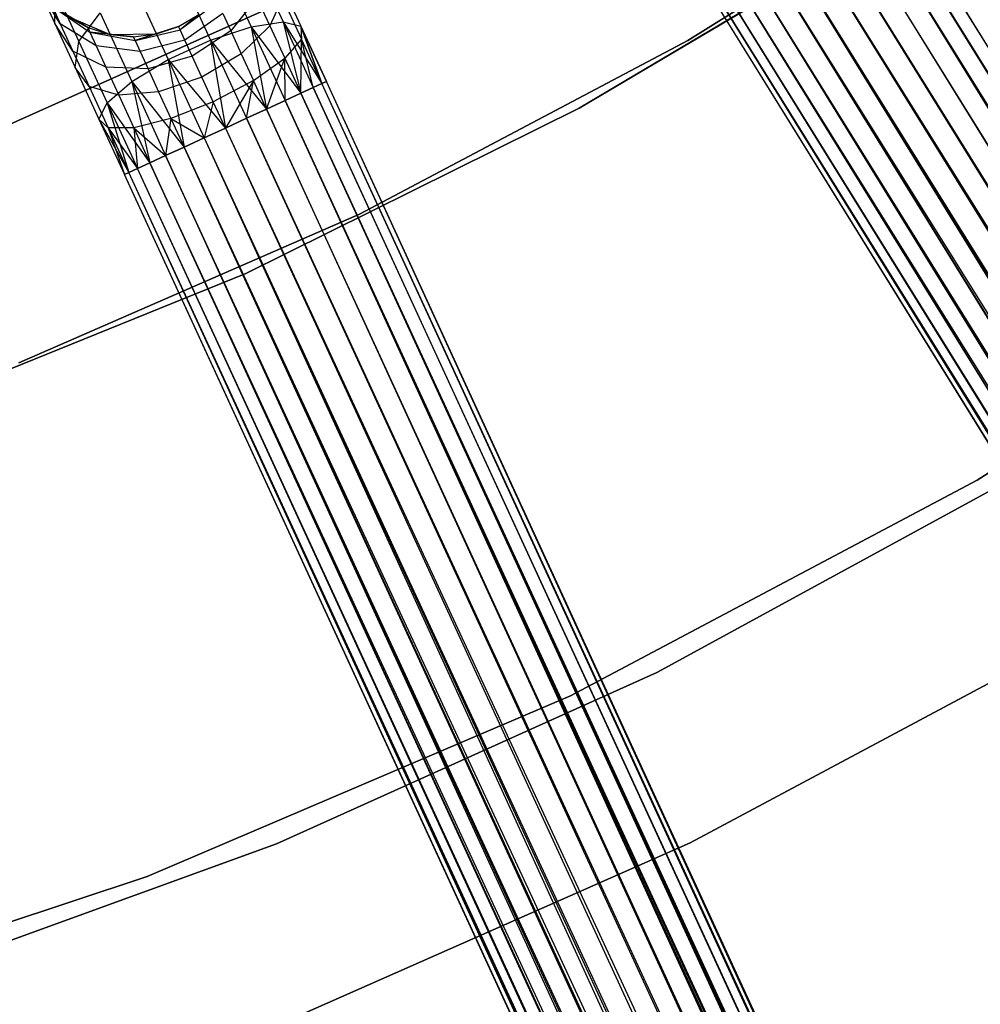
# Model space of a CAD drawing. Extents: x -189 to 189, y -189 to 189.
# Tile 379 of 591: x 16 to 25, y -47 to -38. Entities that reach past the tile are written whole.
import ezdxf

# ---------------------------------------------------------------- set-up
doc = ezdxf.new("R2010")
doc.units = 0
doc.header["$LTSCALE"] = 25.4
doc.layers.get('0').update_dxf_attribs({"linetype": 'CONTINUOUS'})

# ---------------------------------------------------------------- blocks, each defined once
blk = doc.blocks.new('CAMELEON-KENAI-C-12244_STL')
at = {"color": 0}
for p, q in [((23.4237, -36.3708, -8.8309), (89.4594, -142.7887, -9)), ((23.4237, -36.3708, -8.8309), (89.4594, -142.7887, -9)), ((23.4237, -36.3708, -8.8309), (89.2229, -142.9352, -8.691)), ((23.4237, -36.3708, -8.8309), (89.2229, -142.9352, -8.691)), ((89.5317, -142.744, -9.809), (23.4237, -36.3708, -10.1691)), ((89.5317, -142.744, -9.809), (23.4237, -36.3708, -10.1691)), ((89.355, -142.8534, -10.1691), (23.4237, -36.3708, -10.1691)), ((89.355, -142.8534, -10.1691), (23.4237, -36.3708, -10.1691)), ((23.5282, -36.3061, -9), (89.4594, -142.7887, -9)), ((23.5282, -36.3061, -9), (89.4594, -142.7887, -9)), ((89.5317, -142.744, -9.809), (23.5282, -36.3061, -10)), ((89.5317, -142.744, -9.809), (23.5282, -36.3061, -10)), ((23.2917, -36.4526, -8.691), (89.2229, -142.9352, -8.691)), ((23.2917, -36.4526, -8.691), (89.2229, -142.9352, -8.691)), ((23.2917, -36.4526, -8.691), (88.8999, -143.1352, -8.5219)), ((23.2917, -36.4526, -8.691), (88.8999, -143.1352, -8.5219)), ((89.355, -142.8534, -10.1691), (23.2917, -36.4526, -10.309)), ((89.355, -142.8534, -10.1691), (23.2917, -36.4526, -10.309)), ((89.069, -143.0305, -10.4135), (23.2917, -36.4526, -10.309)), ((89.069, -143.0305, -10.4135), (23.2917, -36.4526, -10.309)), ((23.1377, -36.5479, -8.5864), (88.8999, -143.1352, -8.5219)), ((23.1377, -36.5479, -8.5864), (88.8999, -143.1352, -8.5219)), ((89.069, -143.0305, -10.4135), (23.1377, -36.5479, -10.4135)), ((89.069, -143.0305, -10.4135), (23.1377, -36.5479, -10.4135)), ((88.8999, -143.1352, -8.5219), (22.9687, -36.6526, -8.5219)), ((88.8999, -143.1352, -8.5219), (22.9687, -36.6526, -8.5219)), ((22.9687, -36.6526, -10.4781), (89.069, -143.0305, -10.4135)), ((22.9687, -36.6526, -10.4781), (89.069, -143.0305, -10.4135)), ((22.2404, -38.5009, -1), (25.055, -36.7324, -1)), ((25.055, -36.7324, -8.5), (22.2404, -38.5009, -8.5)), ((22.2404, -38.5009, -1), (25.055, -36.7324, -1)), ((25.055, -36.7324, -8.5), (22.2404, -38.5009, -8.5)), ((22.7919, -36.762, -8.5), (88.7231, -143.2446, -8.5)), ((22.7919, -36.762, -8.5), (88.7231, -143.2446, -8.5)), ((22.7919, -36.762, -10.5), (88.7231, -143.2446, -10.5)), ((22.7919, -36.762, -10.5), (88.7231, -143.2446, -10.5)), ((22.7919, -36.762, -10.5), (89.069, -143.0305, -10.4135)), ((22.7919, -36.762, -10.5), (89.069, -143.0305, -10.4135)), ((22.6151, -36.8715, -8.5219), (88.5464, -143.3541, -8.5219)), ((22.6151, -36.8715, -8.5219), (88.5464, -143.3541, -8.5219)), ((22.6151, -36.8715, -8.5219), (88.2234, -143.5541, -8.691)), ((22.6151, -36.8715, -8.5219), (88.2234, -143.5541, -8.691)), ((22.6151, -36.8715, -10.4781), (88.7231, -143.2446, -10.5)), ((22.6151, -36.8715, -10.4781), (88.7231, -143.2446, -10.5)), ((88.3773, -143.4588, -10.4135), (22.4461, -36.9762, -10.4135)), ((22.4461, -36.9762, -10.4135), (88.7231, -143.2446, -10.5)), ((88.3773, -143.4588, -10.4135), (22.4461, -36.9762, -10.4135)), ((22.4461, -36.9762, -8.5864), (88.2234, -143.5541, -8.691)), ((22.4461, -36.9762, -8.5864), (88.2234, -143.5541, -8.691)), ((22.4461, -36.9762, -10.4135), (88.7231, -143.2446, -10.5)), ((88.3773, -143.4588, -10.4135), (22.2922, -37.0715, -10.309)), ((88.3773, -143.4588, -10.4135), (22.2922, -37.0715, -10.309)), ((88.2234, -143.5541, -8.691), (22.2922, -37.0715, -8.691)), ((22.2922, -37.0715, -8.691), (87.9868, -143.7005, -9)), ((22.2922, -37.0715, -8.691), (87.9868, -143.7005, -9)), ((88.2234, -143.5541, -8.691), (22.2922, -37.0715, -8.691)), ((88.3773, -143.4588, -10.4135), (22.1601, -37.1533, -10.1691)), ((88.3773, -143.4588, -10.4135), (22.1601, -37.1533, -10.1691)), ((88.0913, -143.6358, -10.1691), (22.1601, -37.1533, -10.1691)), ((88.0913, -143.6358, -10.1691), (22.1601, -37.1533, -10.1691)), ((22.1601, -37.1533, -8.8309), (87.9868, -143.7005, -9)), ((22.1601, -37.1533, -8.8309), (87.9868, -143.7005, -9)), ((88.0913, -143.6358, -10.1691), (22.0556, -37.2179, -10)), ((88.0913, -143.6358, -10.1691), (22.0556, -37.2179, -10)), ((87.9868, -143.7005, -9), (22.0556, -37.2179, -9)), ((87.9868, -143.7005, -9), (22.0556, -37.2179, -9)), ((87.9145, -143.7453, -9.809), (21.9464, -37.2856, -9.6045)), ((87.9145, -143.7453, -9.809), (21.9464, -37.2856, -9.3955)), ((87.9145, -143.7453, -9.809), (21.9464, -37.2856, -9.6045)), ((87.9145, -143.7453, -9.809), (21.9464, -37.2856, -9.3955)), ((87.8776, -143.7682, -9.3955), (21.9464, -37.2856, -9.3955)), ((87.8776, -143.7682, -9.3955), (21.9464, -37.2856, -9.3955)), ((88.0913, -143.6358, -10.1691), (21.9833, -37.2627, -9.809)), ((88.0913, -143.6358, -10.1691), (21.9833, -37.2627, -9.809)), ((87.9145, -143.7453, -9.809), (21.9833, -37.2627, -9.809)), ((87.9145, -143.7453, -9.809), (21.9833, -37.2627, -9.809)), ((87.8776, -143.7682, -9.3955), (21.9833, -37.2627, -9.191)), ((87.8776, -143.7682, -9.3955), (21.9833, -37.2627, -9.191)), ((87.9868, -143.7005, -9), (21.9833, -37.2627, -9.191)), ((87.9868, -143.7005, -9), (21.9833, -37.2627, -9.191)), ((21.2662, -39.1041, -1), (24.1286, -37.4067, -1)), ((24.1286, -37.4067), (21.2662, -39.1041)), ((21.2662, -39.1041, -1), (24.1286, -37.4067, -1)), ((24.1286, -37.4067), (21.2662, -39.1041)), ((18.0494, -37.7608, -9.9327), (18.3325, -38.3763, -10.2133)), ((18.0494, -37.7608, -9.9327), (18.3325, -38.3763, -10.2133)), ((17.6689, -37.8427, -10.0792), (17.9691, -38.4953, -10.3767)), ((17.6689, -37.8427, -10.0792), (17.9691, -38.4953, -10.3767)), ((18.3667, -37.7849, -9.6651), (18.6187, -38.3326, -9.9148)), ((18.3667, -37.7849, -9.6651), (18.6187, -38.3326, -9.9148)), ((18.5661, -37.9108, -9.3226), (18.7782, -38.3719, -9.5328)), ((18.5661, -37.9108, -9.3226), (18.7782, -38.3719, -9.5328)), ((18.8513, -38.0483, -1), (15.884, -39.3786, -1)), ((15.884, -39.3786, -8.5), (18.8513, -38.0483, -8.5)), ((15.884, -39.3786, -8.5), (18.8513, -38.0483, -8.5)), ((18.8513, -38.0483, -1), (15.884, -39.3786, -1)), ((16.6263, -38.3495, -8.3455), (16.4372, -38.0423, -8.5523)), ((16.4372, -38.0423, -8.5523), (16.5769, -38.3462, -8.9881)), ((16.4372, -38.0423, -8.5523), (16.5769, -38.3462, -8.9881)), ((16.6263, -38.3495, -8.3455), (16.4372, -38.0423, -8.5523)), ((16.5769, -38.3462, -8.9881), (16.5768, -38.0384, -9.2678)), ((16.5768, -38.0384, -9.2678), (16.7932, -38.5088, -9.6651)), ((16.5768, -38.0384, -9.2678), (16.7932, -38.5088, -9.6651)), ((16.5769, -38.3462, -8.9881), (16.5768, -38.0384, -9.2678)), ((17.2912, -38.0165, -10.0792), (17.5914, -38.6691, -10.3767)), ((17.2912, -38.0165, -10.0792), (17.5914, -38.6691, -10.3767)), ((18.3842, -38.1169, -8.4411), (18.1508, -38.4145, -8.2682)), ((18.3842, -38.1169, -8.4411), (18.1508, -38.4145, -8.2682)), ((18.3842, -38.1169, -8.4411), (18.4994, -38.3673, -8.6526)), ((18.3842, -38.1169, -8.4411), (18.4994, -38.3673, -8.6526)), ((18.613, -38.1168, -8.9644), (18.4994, -38.3673, -8.6526)), ((18.613, -38.1168, -8.9644), (18.4994, -38.3673, -8.6526)), ((18.613, -38.1168, -8.9644), (18.7835, -38.4873, -9.1334)), ((18.613, -38.1168, -8.9644), (18.7835, -38.4873, -9.1334)), ((16.871, -38.384, -7.5), (16.5557, -38.1961, -7.9377)), ((16.5557, -38.1961, -7.9377), (16.89, -38.4252, -7.8445)), ((16.871, -38.384, -7.5), (16.5557, -38.1961, -7.9377)), ((16.5557, -38.1961, -7.9377), (16.89, -38.4252, -7.8445)), ((16.5557, -38.1961, -7.9377), (16.6263, -38.3495, -8.3455)), ((16.5557, -38.1961, -7.9377), (16.6263, -38.3495, -8.3455)), ((18.0333, -38.159, -7.7812), (17.6987, -38.4049, -7.7588)), ((18.0333, -38.159, -7.7812), (17.6987, -38.4049, -7.7588)), ((16.6887, -38.2817, -2), (17.0706, -38.4461, -2)), ((16.6887, -38.2817, -7.5), (16.871, -38.384, -7.5)), ((16.871, -38.384, -7.5), (16.6887, -38.2817, -2)), ((16.871, -38.384, -7.5), (16.6887, -38.2817, -2)), ((16.6887, -38.2817, -2), (17.0706, -38.4461, -2)), ((16.6887, -38.2817, -7.5), (16.871, -38.384, -7.5)), ((16.7932, -38.5088, -9.6651), (16.9814, -38.2521, -9.9327)), ((16.7932, -38.5088, -9.6651), (16.9814, -38.2521, -9.9327)), ((16.9814, -38.2521, -9.9327), (17.2646, -38.8676, -10.2133)), ((16.9814, -38.2521, -9.9327), (17.2646, -38.8676, -10.2133)), ((17.6844, -38.374, -2), (17.8642, -38.2672, -2)), ((17.6844, -38.374, -7.5), (17.8642, -38.2672, -7.5)), ((17.6844, -38.374, -2), (17.8642, -38.2672, -2)), ((17.6844, -38.374, -7.5), (17.8642, -38.2672, -7.5)), ((17.8642, -38.2672, -7.5), (17.6987, -38.4049, -7.7588)), ((17.8642, -38.2672, -7.5), (17.6987, -38.4049, -7.7588)), ((18.0787, -38.2576, -8.0432), (17.7404, -38.4957, -8)), ((18.0787, -38.2576, -8.0432), (17.7404, -38.4957, -8)), ((18.0787, -38.2576, -8.0432), (18.1508, -38.4145, -8.2682)), ((18.0787, -38.2576, -8.0432), (18.1508, -38.4145, -8.2682)), ((16.7386, -38.5937, -8.6957), (16.5769, -38.3462, -8.9881)), ((16.5769, -38.3462, -8.9881), (16.7591, -38.7421, -9.3226)), ((16.5769, -38.3462, -8.9881), (16.7591, -38.7421, -9.3226)), ((16.7386, -38.5937, -8.6957), (16.5769, -38.3462, -8.9881)), ((16.9456, -38.546, -8.1654), (16.6263, -38.3495, -8.3455)), ((16.6263, -38.3495, -8.3455), (16.7386, -38.5937, -8.6957)), ((16.6263, -38.3495, -8.3455), (16.7386, -38.5937, -8.6957)), ((16.9456, -38.546, -8.1654), (16.6263, -38.3495, -8.3455)), ((16.871, -38.384, -7.5), (17.0706, -38.4461, -2)), ((16.871, -38.384, -7.5), (17.0706, -38.4461, -7.5)), ((16.871, -38.384, -7.5), (17.0706, -38.4461, -2)), ((16.871, -38.384, -7.5), (17.0706, -38.4461, -7.5)), ((16.871, -38.384, -7.5), (16.89, -38.4252, -7.8445)), ((16.871, -38.384, -7.5), (16.89, -38.4252, -7.8445)), ((17.6844, -38.374, -7.5), (17.2943, -38.499, -7.7812)), ((17.6844, -38.374, -7.5), (17.2943, -38.499, -7.7812)), ((17.4864, -38.441, -2), (17.6844, -38.374, -2)), ((17.4864, -38.441, -7.5), (17.6844, -38.374, -7.5)), ((17.4864, -38.441, -2), (17.6844, -38.374, -2)), ((17.4864, -38.441, -7.5), (17.6844, -38.374, -7.5)), ((17.6844, -38.374, -7.5), (17.6844, -38.374, -2)), ((17.6844, -38.374, -7.5), (17.6844, -38.374, -2)), ((17.6987, -38.4049, -7.7588), (17.6844, -38.374, -7.5)), ((17.6987, -38.4049, -7.7588), (17.6844, -38.374, -7.5)), ((17.9691, -38.4953, -10.3767), (18.3325, -38.3763, -10.2133)), ((17.9691, -38.4953, -10.3767), (18.3325, -38.3763, -10.2133)), ((18.4994, -38.3673, -8.6526), (18.2449, -38.6189, -8.4409)), ((18.4994, -38.3673, -8.6526), (18.2449, -38.6189, -8.4409)), ((18.3325, -38.3763, -10.2133), (18.6187, -38.3326, -9.9148)), ((18.3325, -38.3763, -10.2133), (18.6187, -38.3326, -9.9148)), ((18.3325, -38.3763, -10.2133), (18.4719, -39.1124, -10.4135)), ((18.3325, -38.3763, -10.2133), (18.4719, -39.1124, -10.4135)), ((18.3325, -38.3763, -10.2133), (18.6364, -39.0367, -10.309)), ((18.3325, -38.3763, -10.2133), (18.6364, -39.0367, -10.309)), ((18.3325, -38.3763, -10.2133), (18.7775, -38.9718, -10.1691)), ((18.3325, -38.3763, -10.2133), (18.7775, -38.9718, -10.1691)), ((18.4994, -38.3673, -8.6526), (18.6336, -38.6589, -8.7855)), ((18.4994, -38.3673, -8.6526), (18.6336, -38.6589, -8.7855)), ((18.6187, -38.3326, -9.9148), (18.7775, -38.9718, -10.1691)), ((18.6187, -38.3326, -9.9148), (18.7775, -38.9718, -10.1691)), ((18.6187, -38.3326, -9.9148), (18.8892, -38.9205, -10)), ((18.6187, -38.3326, -9.9148), (18.8892, -38.9205, -10)), ((18.6187, -38.3326, -9.9148), (18.9664, -38.8849, -9.809)), ((18.6187, -38.3326, -9.9148), (18.9664, -38.8849, -9.809)), ((18.6187, -38.3326, -9.9148), (18.7782, -38.3719, -9.5328)), ((18.6187, -38.3326, -9.9148), (18.7782, -38.3719, -9.5328)), ((18.7782, -38.3719, -9.5328), (18.9664, -38.8849, -9.809)), ((18.7782, -38.3719, -9.5328), (18.9664, -38.8849, -9.809)), ((18.7782, -38.3719, -9.5328), (19.0059, -38.8667, -9.6045)), ((18.9664, -38.8849, -9.191), (18.7782, -38.3719, -9.5328)), ((18.7782, -38.3719, -9.5328), (18.7835, -38.4873, -9.1334)), ((18.9664, -38.8849, -9.191), (18.7782, -38.3719, -9.5328)), ((19.0059, -38.8667, -9.3955), (18.7782, -38.3719, -9.5328)), ((19.0059, -38.8667, -9.3955), (18.7782, -38.3719, -9.5328)), ((18.7782, -38.3719, -9.5328), (19.0059, -38.8667, -9.6045)), ((18.7782, -38.3719, -9.5328), (18.7835, -38.4873, -9.1334)), ((17.2788, -38.4654, -7.5), (16.89, -38.4252, -7.8445)), ((16.89, -38.4252, -7.8445), (17.2943, -38.499, -7.7812)), ((17.0706, -38.4461, -7.5), (16.89, -38.4252, -7.8445)), ((17.2788, -38.4654, -7.5), (16.89, -38.4252, -7.8445)), ((17.0706, -38.4461, -7.5), (16.89, -38.4252, -7.8445)), ((16.89, -38.4252, -7.8445), (17.2943, -38.499, -7.7812)), ((16.89, -38.4252, -7.8445), (16.9456, -38.546, -8.1654)), ((16.89, -38.4252, -7.8445), (16.9456, -38.546, -8.1654)), ((17.0706, -38.4461, -2), (17.4864, -38.441, -2)), ((17.0706, -38.4461, -2), (17.4864, -38.441, -2)), ((17.0706, -38.4461, -7.5), (17.0706, -38.4461, -2)), ((17.0706, -38.4461, -7.5), (17.0706, -38.4461, -2)), ((17.0706, -38.4461, -7.5), (17.2788, -38.4654, -7.5)), ((17.2788, -38.4654, -7.5), (17.0706, -38.4461, -2)), ((17.2788, -38.4654, -7.5), (17.0706, -38.4461, -2)), ((17.0706, -38.4461, -7.5), (17.2788, -38.4654, -7.5)), ((17.2788, -38.4654, -7.5), (17.4864, -38.441, -2)), ((17.2788, -38.4654, -7.5), (17.4864, -38.441, -2)), ((17.2788, -38.4654, -7.5), (17.4864, -38.441, -7.5)), ((17.2788, -38.4654, -7.5), (17.4864, -38.441, -7.5)), ((17.2788, -38.4654, -7.5), (17.2943, -38.499, -7.7812)), ((17.2788, -38.4654, -7.5), (17.2943, -38.499, -7.7812)), ((17.2943, -38.499, -7.7812), (17.6987, -38.4049, -7.7588)), ((17.2943, -38.499, -7.7812), (17.6987, -38.4049, -7.7588)), ((17.4864, -38.441, -7.5), (17.2943, -38.499, -7.7812)), ((17.4864, -38.441, -7.5), (17.2943, -38.499, -7.7812)), ((17.4864, -38.441, -7.5), (17.4864, -38.441, -2)), ((17.4864, -38.441, -7.5), (17.4864, -38.441, -2)), ((17.7404, -38.4957, -8), (17.6987, -38.4049, -7.7588)), ((17.7404, -38.4957, -8), (17.6987, -38.4049, -7.7588)), ((18.1508, -38.4145, -8.2682), (17.8069, -38.64, -8.2071)), ((18.1508, -38.4145, -8.2682), (17.8069, -38.64, -8.2071)), ((18.1508, -38.4145, -8.2682), (18.2449, -38.6189, -8.4409)), ((18.1508, -38.4145, -8.2682), (18.2449, -38.6189, -8.4409)), ((18.7835, -38.4873, -9.1334), (18.6336, -38.6589, -8.7855)), ((18.7835, -38.4873, -9.1334), (18.6336, -38.6589, -8.7855)), ((18.7775, -38.9718, -8.8309), (18.7835, -38.4873, -9.1334)), ((18.7775, -38.9718, -8.8309), (18.7835, -38.4873, -9.1334)), ((18.8892, -38.9205, -9), (18.7835, -38.4873, -9.1334)), ((18.8892, -38.9205, -9), (18.7835, -38.4873, -9.1334)), ((18.9664, -38.8849, -9.191), (18.7835, -38.4873, -9.1334)), ((18.9664, -38.8849, -9.191), (18.7835, -38.4873, -9.1334)), ((16.7591, -38.7421, -9.3226), (16.7932, -38.5088, -9.6651)), ((16.7591, -38.7421, -9.3226), (16.7932, -38.5088, -9.6651)), ((16.7932, -38.5088, -9.6651), (17.0452, -39.0566, -9.9148)), ((16.7932, -38.5088, -9.6651), (17.0452, -39.0566, -9.9148)), ((17.3396, -38.5976, -8.0432), (16.9456, -38.546, -8.1654)), ((16.9456, -38.546, -8.1654), (17.034, -38.7381, -8.4411)), ((16.9456, -38.546, -8.1654), (17.034, -38.7381, -8.4411)), ((17.3396, -38.5976, -8.0432), (16.9456, -38.546, -8.1654)), ((17.2943, -38.499, -7.7812), (17.3396, -38.5976, -8.0432)), ((17.2943, -38.499, -7.7812), (17.3396, -38.5976, -8.0432)), ((17.7404, -38.4957, -8), (17.3396, -38.5976, -8.0432)), ((17.7404, -38.4957, -8), (17.3396, -38.5976, -8.0432)), ((17.5914, -38.6691, -10.3767), (17.9691, -38.4953, -10.3767)), ((17.5914, -38.6691, -10.3767), (17.9691, -38.4953, -10.3767)), ((17.8069, -38.64, -8.2071), (17.7404, -38.4957, -8)), ((17.8069, -38.64, -8.2071), (17.7404, -38.4957, -8)), ((17.9691, -38.4953, -10.3767), (18.1024, -39.2824, -10.5)), ((17.9691, -38.4953, -10.3767), (18.1024, -39.2824, -10.5)), ((17.9691, -38.4953, -10.3767), (18.2913, -39.1955, -10.4781)), ((17.9691, -38.4953, -10.3767), (18.2913, -39.1955, -10.4781)), ((17.9691, -38.4953, -10.3767), (18.4719, -39.1124, -10.4135)), ((17.9691, -38.4953, -10.3767), (18.4719, -39.1124, -10.4135)), ((19.3016, -40.0542, -1), (22.2404, -38.5009, -1)), ((22.2404, -38.5009, -8.5), (19.3016, -40.0542, -8.5)), ((19.3016, -40.0542, -1), (22.2404, -38.5009, -1)), ((22.2404, -38.5009, -8.5), (19.3016, -40.0542, -8.5)), ((22.2404, -38.5009, -1), (22.2404, -38.5009, -8.5)), ((22.2404, -38.5009, -1), (22.2404, -38.5009, -8.5)), ((17.034, -38.7381, -8.4411), (16.7386, -38.5937, -8.6957)), ((16.7386, -38.5937, -8.6957), (16.885, -38.9118, -8.9644)), ((16.7386, -38.5937, -8.6957), (16.885, -38.9118, -8.9644)), ((17.034, -38.7381, -8.4411), (16.7386, -38.5937, -8.6957)), ((17.3396, -38.5976, -8.0432), (17.4118, -38.7545, -8.2682)), ((17.3396, -38.5976, -8.0432), (17.4118, -38.7545, -8.2682)), ((17.8069, -38.64, -8.2071), (17.4118, -38.7545, -8.2682)), ((17.8069, -38.64, -8.2071), (17.4118, -38.7545, -8.2682)), ((17.8934, -38.8282, -8.366), (17.8069, -38.64, -8.2071)), ((17.8934, -38.8282, -8.366), (17.8069, -38.64, -8.2071)), ((18.2449, -38.6189, -8.4409), (17.8934, -38.8282, -8.366)), ((18.2449, -38.6189, -8.4409), (17.8934, -38.8282, -8.366)), ((18.2449, -38.6189, -8.4409), (18.3544, -38.857, -8.5494)), ((18.2449, -38.6189, -8.4409), (18.3544, -38.857, -8.5494)), ((18.3544, -38.857, -8.5494), (18.6336, -38.6589, -8.7855)), ((18.3544, -38.857, -8.5494), (18.6336, -38.6589, -8.7855)), ((18.4719, -39.1124, -8.5864), (18.6336, -38.6589, -8.7855)), ((18.4719, -39.1124, -8.5864), (18.6336, -38.6589, -8.7855)), ((18.6336, -38.6589, -8.7855), (18.7775, -38.9718, -8.8309)), ((18.6364, -39.0367, -8.691), (18.6336, -38.6589, -8.7855)), ((18.6364, -39.0367, -8.691), (18.6336, -38.6589, -8.7855)), ((18.6336, -38.6589, -8.7855), (18.7775, -38.9718, -8.8309)), ((16.885, -38.9118, -8.9644), (16.7591, -38.7421, -9.3226)), ((16.7591, -38.7421, -9.3226), (16.9713, -39.2033, -9.5328)), ((16.7591, -38.7421, -9.3226), (16.9713, -39.2033, -9.5328)), ((16.885, -38.9118, -8.9644), (16.7591, -38.7421, -9.3226)), ((17.4118, -38.7545, -8.2682), (17.034, -38.7381, -8.4411)), ((17.034, -38.7381, -8.4411), (17.1492, -38.9885, -8.6526)), ((17.034, -38.7381, -8.4411), (17.1492, -38.9885, -8.6526)), ((17.4118, -38.7545, -8.2682), (17.034, -38.7381, -8.4411)), ((17.2646, -38.8676, -10.2133), (17.5914, -38.6691, -10.3767)), ((17.2646, -38.8676, -10.2133), (17.5914, -38.6691, -10.3767)), ((17.5914, -38.6691, -10.3767), (17.7329, -39.4524, -10.4135)), ((17.5914, -38.6691, -10.3767), (17.7329, -39.4524, -10.4135)), ((17.5914, -38.6691, -10.3767), (17.9135, -39.3693, -10.4781)), ((17.5914, -38.6691, -10.3767), (17.9135, -39.3693, -10.4781)), ((17.5914, -38.6691, -10.3767), (18.1024, -39.2824, -10.5)), ((17.5914, -38.6691, -10.3767), (18.1024, -39.2824, -10.5)), ((17.4118, -38.7545, -8.2682), (17.5058, -38.9589, -8.4409)), ((17.4118, -38.7545, -8.2682), (17.5058, -38.9589, -8.4409)), ((17.8934, -38.8282, -8.366), (17.5058, -38.9589, -8.4409)), ((17.8934, -38.8282, -8.366), (17.5058, -38.9589, -8.4409)), ((17.9942, -39.0473, -8.4659), (17.8934, -38.8282, -8.366)), ((17.9942, -39.0473, -8.4659), (17.8934, -38.8282, -8.366)), ((17.1492, -38.9885, -8.6526), (16.885, -38.9118, -8.9644)), ((16.885, -38.9118, -8.9644), (17.0555, -39.2823, -9.1334)), ((16.885, -38.9118, -8.9644), (17.0555, -39.2823, -9.1334)), ((17.1492, -38.9885, -8.6526), (16.885, -38.9118, -8.9644)), ((17.0452, -39.0566, -9.9148), (17.2646, -38.8676, -10.2133)), ((17.0452, -39.0566, -9.9148), (17.2646, -38.8676, -10.2133)), ((17.2646, -38.8676, -10.2133), (17.4273, -39.593, -10.1691)), ((17.2646, -38.8676, -10.2133), (17.4273, -39.593, -10.1691)), ((17.2646, -38.8676, -10.2133), (17.5684, -39.5281, -10.309)), ((17.2646, -38.8676, -10.2133), (17.5684, -39.5281, -10.309)), ((17.2646, -38.8676, -10.2133), (17.7329, -39.4524, -10.4135)), ((17.2646, -38.8676, -10.2133), (17.7329, -39.4524, -10.4135)), ((18.3544, -38.857, -8.5494), (17.9942, -39.0473, -8.4659)), ((18.3544, -38.857, -8.5494), (17.9942, -39.0473, -8.4659)), ((18.3544, -38.857, -8.5494), (18.1024, -39.2824, -8.5)), ((18.3544, -38.857, -8.5494), (18.1024, -39.2824, -8.5)), ((18.2913, -39.1955, -8.5219), (18.3544, -38.857, -8.5494)), ((18.2913, -39.1955, -8.5219), (18.3544, -38.857, -8.5494)), ((18.4719, -39.1124, -8.5864), (18.3544, -38.857, -8.5494)), ((18.4719, -39.1124, -8.5864), (18.3544, -38.857, -8.5494)), ((18.8892, -38.9205, -10), (18.7775, -38.9718, -10.1691)), ((18.7775, -38.9718, -8.8309), (18.8892, -38.9205, -9)), ((18.7775, -38.9718, -8.8309), (18.8892, -38.9205, -9)), ((18.8892, -38.9205, -10), (18.7775, -38.9718, -10.1691)), ((18.9664, -38.8849, -9.809), (18.8892, -38.9205, -10)), ((18.8892, -38.9205, -9), (18.9664, -38.8849, -9.191)), ((18.8892, -38.9205, -9), (18.9664, -38.8849, -9.191)), ((18.9664, -38.8849, -9.809), (18.8892, -38.9205, -10)), ((18.8892, -38.9205, -9), (71.2352, -152.6981, -9)), ((18.8892, -38.9205, -9), (71.2352, -152.6981, -9)), ((71.3124, -152.6626, -9.809), (18.8892, -38.9205, -10)), ((71.3124, -152.6626, -9.809), (18.8892, -38.9205, -10)), ((19.0059, -38.8667, -9.6045), (18.9664, -38.8849, -9.809)), ((18.9664, -38.8849, -9.191), (19.0059, -38.8667, -9.3955)), ((18.9664, -38.8849, -9.191), (19.0059, -38.8667, -9.3955)), ((19.0059, -38.8667, -9.6045), (18.9664, -38.8849, -9.809)), ((71.2352, -152.6981, -9), (18.9664, -38.8849, -9.191)), ((71.2352, -152.6981, -9), (18.9664, -38.8849, -9.191)), ((71.3519, -152.6444, -9.3955), (18.9664, -38.8849, -9.809)), ((71.3519, -152.6444, -9.3955), (18.9664, -38.8849, -9.809)), ((71.3124, -152.6626, -9.809), (18.9664, -38.8849, -9.809)), ((71.3124, -152.6626, -9.809), (18.9664, -38.8849, -9.809)), ((71.3519, -152.6444, -9.3955), (19.0059, -38.8667, -9.3955)), ((71.3519, -152.6444, -9.3955), (19.0059, -38.8667, -9.6045)), ((71.2352, -152.6981, -9), (19.0059, -38.8667, -9.3955)), ((71.2352, -152.6981, -9), (19.0059, -38.8667, -9.3955)), ((71.3519, -152.6444, -9.3955), (19.0059, -38.8667, -9.3955)), ((71.3519, -152.6444, -9.3955), (19.0059, -38.8667, -9.6045)), ((17.5058, -38.9589, -8.4409), (17.1492, -38.9885, -8.6526)), ((17.5058, -38.9589, -8.4409), (17.1492, -38.9885, -8.6526)), ((17.1492, -38.9885, -8.6526), (17.2833, -39.2801, -8.7855)), ((17.1492, -38.9885, -8.6526), (17.2833, -39.2801, -8.7855)), ((17.5058, -38.9589, -8.4409), (17.6154, -39.197, -8.5494)), ((17.5058, -38.9589, -8.4409), (17.6154, -39.197, -8.5494)), ((18.7775, -38.9718, -10.1691), (18.6364, -39.0367, -10.309)), ((18.6364, -39.0367, -8.691), (18.7775, -38.9718, -8.8309)), ((18.6364, -39.0367, -8.691), (18.7775, -38.9718, -8.8309)), ((18.7775, -38.9718, -10.1691), (18.6364, -39.0367, -10.309)), ((18.7775, -38.9718, -8.8309), (71.2352, -152.6981, -9)), ((18.7775, -38.9718, -8.8309), (71.2352, -152.6981, -9)), ((18.7775, -38.9718, -8.8309), (70.9824, -152.8144, -8.691)), ((18.7775, -38.9718, -8.8309), (70.9824, -152.8144, -8.691)), ((71.3124, -152.6626, -9.809), (18.7775, -38.9718, -10.1691)), ((71.3124, -152.6626, -9.809), (18.7775, -38.9718, -10.1691)), ((71.1236, -152.7495, -10.1691), (18.7775, -38.9718, -10.1691)), ((71.1236, -152.7495, -10.1691), (18.7775, -38.9718, -10.1691)), ((16.9713, -39.2033, -9.5328), (17.0452, -39.0566, -9.9148)), ((16.9713, -39.2033, -9.5328), (17.0452, -39.0566, -9.9148)), ((17.0452, -39.0566, -9.9148), (17.2384, -39.6799, -9.809)), ((17.0452, -39.0566, -9.9148), (17.2384, -39.6799, -9.809)), ((17.0452, -39.0566, -9.9148), (17.3157, -39.6444, -10)), ((17.0452, -39.0566, -9.9148), (17.3157, -39.6444, -10)), ((17.0452, -39.0566, -9.9148), (17.4273, -39.593, -10.1691)), ((17.0452, -39.0566, -9.9148), (17.4273, -39.593, -10.1691)), ((17.9942, -39.0473, -8.4659), (17.6154, -39.197, -8.5494)), ((17.9942, -39.0473, -8.4659), (17.6154, -39.197, -8.5494)), ((17.9942, -39.0473, -8.4659), (17.9135, -39.3693, -8.5219)), ((17.9942, -39.0473, -8.4659), (17.9135, -39.3693, -8.5219)), ((18.1024, -39.2824, -8.5), (17.9942, -39.0473, -8.4659)), ((18.1024, -39.2824, -8.5), (17.9942, -39.0473, -8.4659)), ((18.285, -40.5829, -1), (21.2662, -39.1041, -1)), ((21.2662, -39.1041), (18.285, -40.5829)), ((18.285, -40.5829, -1), (21.2662, -39.1041, -1)), ((21.2662, -39.1041), (18.285, -40.5829)), ((18.6364, -39.0367, -10.309), (18.4719, -39.1124, -10.4135)), ((18.4719, -39.1124, -8.5864), (18.6364, -39.0367, -8.691)), ((18.4719, -39.1124, -8.5864), (18.6364, -39.0367, -8.691)), ((18.6364, -39.0367, -10.309), (18.4719, -39.1124, -10.4135)), ((18.6364, -39.0367, -8.691), (70.9824, -152.8144, -8.691)), ((18.6364, -39.0367, -8.691), (70.9824, -152.8144, -8.691)), ((18.6364, -39.0367, -8.691), (70.6373, -152.9732, -8.5219)), ((18.6364, -39.0367, -8.691), (70.6373, -152.9732, -8.5219)), ((71.1236, -152.7495, -10.1691), (18.6364, -39.0367, -10.309)), ((71.1236, -152.7495, -10.1691), (18.6364, -39.0367, -10.309)), ((70.818, -152.8901, -10.4135), (18.6364, -39.0367, -10.309)), ((70.818, -152.8901, -10.4135), (18.6364, -39.0367, -10.309)), ((21.2662, -39.1041, -1), (21.2662, -39.1041)), ((21.2662, -39.1041, -1), (21.2662, -39.1041)), ((18.4719, -39.1124, -10.4135), (18.2913, -39.1955, -10.4781)), ((18.2913, -39.1955, -8.5219), (18.4719, -39.1124, -8.5864)), ((18.2913, -39.1955, -8.5219), (18.4719, -39.1124, -8.5864)), ((18.4719, -39.1124, -10.4135), (18.2913, -39.1955, -10.4781)), ((18.4719, -39.1124, -8.5864), (70.6373, -152.9732, -8.5219)), ((18.4719, -39.1124, -8.5864), (70.6373, -152.9732, -8.5219)), ((70.818, -152.8901, -10.4135), (18.4719, -39.1124, -10.4135)), ((70.818, -152.8901, -10.4135), (18.4719, -39.1124, -10.4135)), ((17.0555, -39.2823, -9.1334), (16.9713, -39.2033, -9.5328)), ((16.9713, -39.2033, -9.5328), (17.1989, -39.6981, -9.3955)), ((16.9713, -39.2033, -9.5328), (17.1989, -39.6981, -9.6045)), ((16.9713, -39.2033, -9.5328), (17.1989, -39.6981, -9.3955)), ((16.9713, -39.2033, -9.5328), (17.1989, -39.6981, -9.6045)), ((16.9713, -39.2033, -9.5328), (17.2384, -39.6799, -9.809)), ((16.9713, -39.2033, -9.5328), (17.2384, -39.6799, -9.809)), ((17.0555, -39.2823, -9.1334), (16.9713, -39.2033, -9.5328)), ((17.2833, -39.2801, -8.7855), (17.0555, -39.2823, -9.1334)), ((17.2833, -39.2801, -8.7855), (17.0555, -39.2823, -9.1334)), ((17.6154, -39.197, -8.5494), (17.2833, -39.2801, -8.7855)), ((17.6154, -39.197, -8.5494), (17.2833, -39.2801, -8.7855)), ((17.2833, -39.2801, -8.7855), (17.5684, -39.5281, -8.691)), ((17.2833, -39.2801, -8.7855), (17.5684, -39.5281, -8.691)), ((17.2833, -39.2801, -8.7855), (17.4273, -39.593, -8.8309)), ((17.2833, -39.2801, -8.7855), (17.4273, -39.593, -8.8309)), ((17.2833, -39.2801, -8.7855), (17.3157, -39.6444, -9)), ((17.2833, -39.2801, -8.7855), (17.3157, -39.6444, -9)), ((17.6154, -39.197, -8.5494), (17.5684, -39.5281, -8.691)), ((17.6154, -39.197, -8.5494), (17.5684, -39.5281, -8.691)), ((17.6154, -39.197, -8.5494), (17.9135, -39.3693, -8.5219)), ((17.6154, -39.197, -8.5494), (17.9135, -39.3693, -8.5219)), ((17.6154, -39.197, -8.5494), (17.7329, -39.4524, -8.5864)), ((17.6154, -39.197, -8.5494), (17.7329, -39.4524, -8.5864)), ((18.2913, -39.1955, -10.4781), (18.1024, -39.2824, -10.5)), ((18.1024, -39.2824, -8.5), (18.2913, -39.1955, -8.5219)), ((18.1024, -39.2824, -8.5), (18.2913, -39.1955, -8.5219)), ((18.2913, -39.1955, -10.4781), (18.1024, -39.2824, -10.5)), ((70.6373, -152.9732, -8.5219), (18.2913, -39.1955, -8.5219)), ((70.6373, -152.9732, -8.5219), (18.2913, -39.1955, -8.5219)), ((18.2913, -39.1955, -10.4781), (70.818, -152.8901, -10.4135)), ((18.2913, -39.1955, -10.4781), (70.818, -152.8901, -10.4135)), ((17.0555, -39.2823, -9.1334), (17.3157, -39.6444, -9)), ((17.0555, -39.2823, -9.1334), (17.3157, -39.6444, -9)), ((17.0555, -39.2823, -9.1334), (17.2384, -39.6799, -9.191)), ((17.0555, -39.2823, -9.1334), (17.2384, -39.6799, -9.191)), ((17.0555, -39.2823, -9.1334), (17.1989, -39.6981, -9.3955)), ((17.0555, -39.2823, -9.1334), (17.1989, -39.6981, -9.3955)), ((17.7329, -39.4524, -8.5864), (17.9135, -39.3693, -8.5219)), ((17.9135, -39.3693, -10.4781), (17.7329, -39.4524, -10.4135)), ((17.7329, -39.4524, -8.5864), (17.9135, -39.3693, -8.5219)), ((17.9135, -39.3693, -10.4781), (17.7329, -39.4524, -10.4135)), ((17.9135, -39.3693, -8.5219), (18.1024, -39.2824, -8.5)), ((18.1024, -39.2824, -10.5), (17.9135, -39.3693, -10.4781)), ((17.9135, -39.3693, -8.5219), (18.1024, -39.2824, -8.5)), ((18.1024, -39.2824, -10.5), (17.9135, -39.3693, -10.4781)), ((17.9135, -39.3693, -8.5219), (70.2596, -153.147, -8.5219)), ((17.9135, -39.3693, -8.5219), (70.2596, -153.147, -8.5219)), ((17.9135, -39.3693, -8.5219), (69.9145, -153.3058, -8.691)), ((17.9135, -39.3693, -8.5219), (69.9145, -153.3058, -8.691)), ((17.9135, -39.3693, -10.4781), (70.4484, -153.0601, -10.5)), ((17.9135, -39.3693, -10.4781), (70.4484, -153.0601, -10.5)), ((18.1024, -39.2824, -8.5), (70.4484, -153.0601, -8.5)), ((18.1024, -39.2824, -8.5), (70.4484, -153.0601, -8.5)), ((18.1024, -39.2824, -10.5), (70.4484, -153.0601, -10.5)), ((18.1024, -39.2824, -10.5), (70.4484, -153.0601, -10.5)), ((18.1024, -39.2824, -10.5), (70.818, -152.8901, -10.4135)), ((18.1024, -39.2824, -10.5), (70.818, -152.8901, -10.4135)), ((17.5684, -39.5281, -8.691), (17.7329, -39.4524, -8.5864)), ((17.7329, -39.4524, -10.4135), (17.5684, -39.5281, -10.309)), ((17.7329, -39.4524, -10.4135), (17.5684, -39.5281, -10.309)), ((17.5684, -39.5281, -8.691), (17.7329, -39.4524, -8.5864)), ((70.0789, -153.2301, -10.4135), (17.7329, -39.4524, -10.4135)), ((17.7329, -39.4524, -10.4135), (70.4484, -153.0601, -10.5)), ((70.0789, -153.2301, -10.4135), (17.7329, -39.4524, -10.4135)), ((17.7329, -39.4524, -8.5864), (69.9145, -153.3058, -8.691)), ((17.7329, -39.4524, -8.5864), (69.9145, -153.3058, -8.691)), ((17.7329, -39.4524, -10.4135), (70.4484, -153.0601, -10.5)), ((17.4273, -39.593, -8.8309), (17.5684, -39.5281, -8.691)), ((17.5684, -39.5281, -10.309), (17.4273, -39.593, -10.1691)), ((17.5684, -39.5281, -10.309), (17.4273, -39.593, -10.1691)), ((17.4273, -39.593, -8.8309), (17.5684, -39.5281, -8.691)), ((70.0789, -153.2301, -10.4135), (17.5684, -39.5281, -10.309)), ((70.0789, -153.2301, -10.4135), (17.5684, -39.5281, -10.309)), ((69.9145, -153.3058, -8.691), (17.5684, -39.5281, -8.691)), ((17.5684, -39.5281, -8.691), (69.6617, -153.4221, -9)), ((17.5684, -39.5281, -8.691), (69.6617, -153.4221, -9)), ((69.9145, -153.3058, -8.691), (17.5684, -39.5281, -8.691)), ((17.3157, -39.6444, -9), (17.4273, -39.593, -8.8309)), ((17.4273, -39.593, -10.1691), (17.3157, -39.6444, -10)), ((17.4273, -39.593, -10.1691), (17.3157, -39.6444, -10)), ((17.3157, -39.6444, -9), (17.4273, -39.593, -8.8309)), ((70.0789, -153.2301, -10.4135), (17.4273, -39.593, -10.1691)), ((70.0789, -153.2301, -10.4135), (17.4273, -39.593, -10.1691)), ((69.7733, -153.3707, -10.1691), (17.4273, -39.593, -10.1691)), ((69.7733, -153.3707, -10.1691), (17.4273, -39.593, -10.1691)), ((17.4273, -39.593, -8.8309), (69.6617, -153.4221, -9)), ((17.4273, -39.593, -8.8309), (69.6617, -153.4221, -9)), ((17.1989, -39.6981, -9.3955), (17.2384, -39.6799, -9.191)), ((17.2384, -39.6799, -9.809), (17.1989, -39.6981, -9.6045)), ((17.2384, -39.6799, -9.809), (17.1989, -39.6981, -9.6045)), ((17.1989, -39.6981, -9.3955), (17.2384, -39.6799, -9.191)), ((69.5844, -153.4576, -9.809), (17.1989, -39.6981, -9.6045)), ((69.5844, -153.4576, -9.809), (17.1989, -39.6981, -9.3955)), ((69.5844, -153.4576, -9.809), (17.1989, -39.6981, -9.6045)), ((69.5844, -153.4576, -9.809), (17.1989, -39.6981, -9.3955)), ((69.545, -153.4758, -9.3955), (17.1989, -39.6981, -9.3955)), ((69.545, -153.4758, -9.3955), (17.1989, -39.6981, -9.3955)), ((17.2384, -39.6799, -9.191), (17.3157, -39.6444, -9)), ((17.3157, -39.6444, -10), (17.2384, -39.6799, -9.809)), ((17.3157, -39.6444, -10), (17.2384, -39.6799, -9.809)), ((17.2384, -39.6799, -9.191), (17.3157, -39.6444, -9)), ((69.7733, -153.3707, -10.1691), (17.2384, -39.6799, -9.809)), ((69.7733, -153.3707, -10.1691), (17.2384, -39.6799, -9.809)), ((69.5844, -153.4576, -9.809), (17.2384, -39.6799, -9.809)), ((69.5844, -153.4576, -9.809), (17.2384, -39.6799, -9.809)), ((69.545, -153.4758, -9.3955), (17.2384, -39.6799, -9.191)), ((69.545, -153.4758, -9.3955), (17.2384, -39.6799, -9.191)), ((69.6617, -153.4221, -9), (17.2384, -39.6799, -9.191)), ((69.6617, -153.4221, -9), (17.2384, -39.6799, -9.191)), ((69.7733, -153.3707, -10.1691), (17.3157, -39.6444, -10)), ((69.7733, -153.3707, -10.1691), (17.3157, -39.6444, -10)), ((69.6617, -153.4221, -9), (17.3157, -39.6444, -9)), ((69.6617, -153.4221, -9), (17.3157, -39.6444, -9)), ((16.2549, -41.3835, -1), (19.3016, -40.0542, -1)), ((19.3016, -40.0542, -8.5), (16.2549, -41.3835, -8.5)), ((16.2549, -41.3835, -1), (19.3016, -40.0542, -1)), ((19.3016, -40.0542, -8.5), (16.2549, -41.3835, -8.5)), ((19.3016, -40.0542, -1), (19.3016, -40.0542, -8.5)), ((19.3016, -40.0542, -1), (19.3016, -40.0542, -8.5)), ((28.29, -40.209, -167), (24.8267, -42.434, -167)), ((24.8267, -42.434, -168), (28.29, -40.209, -168)), ((24.8267, -42.434, -168), (28.29, -40.209, -168)), ((28.29, -40.209, -167), (24.8267, -42.434, -167)), ((15.2016, -41.8347, -1), (18.285, -40.5829, -1)), ((18.285, -40.5829), (15.2016, -41.8347)), ((15.2016, -41.8347, -1), (18.285, -40.5829, -1)), ((18.285, -40.5829), (15.2016, -41.8347)), ((18.285, -40.5829, -1), (18.285, -40.5829)), ((18.285, -40.5829, -1), (18.285, -40.5829)), ((24.8267, -42.434, -167), (21.1895, -44.3613, -167)), ((21.1895, -44.3613, -168), (24.8267, -42.434, -168)), ((21.1895, -44.3613, -168), (24.8267, -42.434, -168)), ((24.8267, -42.434, -167), (21.1895, -44.3613, -167)), ((21.962, -44.1518, -167), (25.2378, -42.3655, -167)), ((25.2378, -42.3655, -160.5), (21.962, -44.1518, -160.5)), ((25.2378, -42.3655, -160.5), (21.962, -44.1518, -160.5)), ((21.962, -44.1518, -167), (25.2378, -42.3655, -167)), ((24.8267, -42.434, -168), (24.8267, -42.434, -167)), ((24.8267, -42.434, -168), (24.8267, -42.434, -167)), ((25.6108, -43.8868, -167), (22.26, -45.6769, -167)), ((22.26, -45.6769, -160.5), (25.6108, -43.8868, -160.5)), ((25.6108, -43.8868, -167), (22.26, -45.6769, -167)), ((22.26, -45.6769, -160.5), (25.6108, -43.8868, -160.5)), ((18.5605, -45.6851, -167), (21.962, -44.1518, -167)), ((21.962, -44.1518, -160.5), (18.5605, -45.6851, -160.5)), ((21.962, -44.1518, -160.5), (18.5605, -45.6851, -160.5)), ((18.5605, -45.6851, -167), (21.962, -44.1518, -167)), ((21.962, -44.1518, -160.5), (21.962, -44.1518, -167)), ((21.962, -44.1518, -160.5), (21.962, -44.1518, -167)), ((21.1895, -44.3613, -167), (17.4037, -45.9775, -167)), ((17.4037, -45.9775, -168), (21.1895, -44.3613, -168)), ((17.4037, -45.9775, -168), (21.1895, -44.3613, -168)), ((21.1895, -44.3613, -167), (17.4037, -45.9775, -167)), ((21.1895, -44.3613, -168), (21.1895, -44.3613, -167)), ((21.1895, -44.3613, -168), (21.1895, -44.3613, -167)), ((15.0527, -46.9568, -167), (18.5605, -45.6851, -167)), ((18.5605, -45.6851, -160.5), (15.0527, -46.9568, -160.5)), ((18.5605, -45.6851, -160.5), (15.0527, -46.9568, -160.5)), ((15.0527, -46.9568, -167), (18.5605, -45.6851, -167)), ((18.5605, -45.6851, -160.5), (18.5605, -45.6851, -167)), ((18.5605, -45.6851, -160.5), (18.5605, -45.6851, -167)), ((22.26, -45.6769, -167), (18.7849, -47.2115, -167)), ((18.7849, -47.2115, -160.5), (22.26, -45.6769, -160.5)), ((22.26, -45.6769, -167), (18.7849, -47.2115, -167)), ((18.7849, -47.2115, -160.5), (22.26, -45.6769, -160.5)), ((22.26, -45.6769, -167), (22.26, -45.6769, -160.5)), ((22.26, -45.6769, -167), (22.26, -45.6769, -160.5)), ((17.4037, -45.9775, -167), (13.4959, -47.2713, -167)), ((13.4959, -47.2713, -168), (17.4037, -45.9775, -168)), ((13.4959, -47.2713, -168), (17.4037, -45.9775, -168)), ((17.4037, -45.9775, -167), (13.4959, -47.2713, -167)), ((17.4037, -45.9775, -168), (17.4037, -45.9775, -167)), ((17.4037, -45.9775, -168), (17.4037, -45.9775, -167))]:
    blk.add_line(p, q, dxfattribs=at)

msp = doc.modelspace()

# ---------------------------------------------------------------- block references
at = {"color": 0}
msp.add_blockref('CAMELEON-KENAI-C-12244_STL', (0, 0), dxfattribs=at)

doc.saveas('drawing.dxf')
